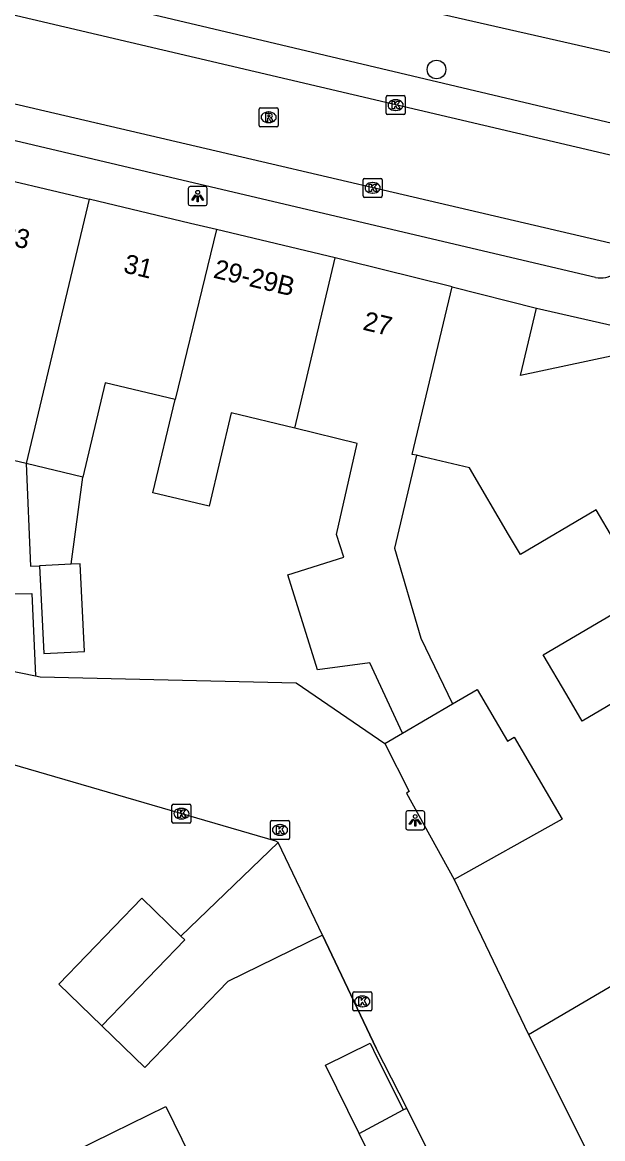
# Model space of a CAD drawing. Extents: x 159718 to 160783, y 383290 to 384030.
# Drawn here: x 160081.3 to 160111.9, y 383430.8 to 383489.6 of the extents above; entities that cross this region are included whole.
import ezdxf

# ---------------------------------------------------------------- set-up
doc = ezdxf.new("R2010")
doc.units = 0
for name, color, linetype in [('IMGEO_Boom', 7, 'Continuous'), ('IMGEO_Kolk', 7, 'Continuous'), ('IMGEO_Lichtpunt', 7, 'Continuous'), ('IMGEO_Muur', 7, 'Continuous'), ('IMGEO_Pand', 7, 'Continuous'), ('IMGEO_Pand_nummerreeks', 7, 'Continuous'), ('IMGEO_Rijbaan_lokaal_open', 7, 'Continuous'), ('IMGEO_Rioolput', 7, 'Continuous'), ('IMGEO_Voetpad_open', 7, 'Continuous')]:
    doc.layers.add(name, color=color, linetype=linetype)

msp = doc.modelspace()

# ---------------------------------------------------------------- linework, layer by layer
at = {"layer": 'IMGEO_Boom'}
msp.add_circle((160103.106, 383487.082), 0.489, dxfattribs=at)
at = {"layer": 'IMGEO_Kolk'}
for p, q in [((160100.453, 383484.781), (160100.453, 383485.633)), ((160100.528, 383485.707), (160101.38, 383485.707)), ((160100.941, 383485.487), (160100.966, 383485.487)), ((160101.454, 383485.633), (160101.454, 383484.781)), ((160100.964, 383484.927), (160100.939, 383484.927)), ((160101.38, 383484.707), (160100.528, 383484.707)), ((160099.243, 383480.427), (160099.243, 383481.279)), ((160099.318, 383481.353), (160100.17, 383481.353)), ((160099.731, 383481.133), (160099.756, 383481.133)), ((160100.244, 383481.279), (160100.244, 383480.427)), ((160100.17, 383480.353), (160099.318, 383480.353)), ((160099.754, 383480.573), (160099.729, 383480.573)), ((160089.178, 383447.497), (160089.178, 383448.349)), ((160089.253, 383448.423), (160090.105, 383448.423)), ((160089.666, 383448.203), (160089.691, 383448.203)), ((160090.179, 383448.349), (160090.179, 383447.497)), ((160090.105, 383447.423), (160089.253, 383447.423)), ((160089.689, 383447.643), (160089.664, 383447.643)), ((160094.367, 383446.638), (160094.367, 383447.49)), ((160094.442, 383447.564), (160095.294, 383447.564)), ((160094.855, 383447.344), (160094.88, 383447.344)), ((160095.368, 383447.49), (160095.368, 383446.638)), ((160094.878, 383446.784), (160094.853, 383446.784)), ((160095.294, 383446.564), (160094.442, 383446.564)), ((160098.776, 383438.544), (160099.628, 383438.544)), ((160098.701, 383437.618), (160098.701, 383438.47)), ((160099.189, 383438.324), (160099.214, 383438.324)), ((160099.702, 383438.47), (160099.702, 383437.618)), ((160099.628, 383437.544), (160098.776, 383437.544)), ((160099.212, 383437.764), (160099.187, 383437.764))]:
    msp.add_line(p, q, dxfattribs=at)
for points in [[(160100.453, 383484.781), (160100.453, 383485.633)], [(160100.528, 383485.707), (160101.38, 383485.707)], [(160101.454, 383485.633), (160101.454, 383484.781)], [(160100.774, 383485.407), (160100.897, 383485.407), (160100.897, 383485.256), (160101.027, 383485.407), (160101.191, 383485.407), (160101.045, 383485.256), (160101.198, 383485.007), (160101.046, 383485.007), (160100.961, 383485.171), (160100.897, 383485.104), (160100.897, 383485.007), (160100.774, 383485.007), (160100.774, 383485.407)], [(160101.38, 383484.707), (160100.528, 383484.707)], [(160099.243, 383480.427), (160099.243, 383481.279)], [(160099.318, 383481.353), (160100.17, 383481.353)], [(160099.564, 383481.053), (160099.687, 383481.053), (160099.687, 383480.902), (160099.817, 383481.053), (160099.981, 383481.053), (160099.835, 383480.902), (160099.988, 383480.653), (160099.836, 383480.653), (160099.751, 383480.817), (160099.687, 383480.75), (160099.687, 383480.653), (160099.564, 383480.653), (160099.564, 383481.053)], [(160100.244, 383481.279), (160100.244, 383480.427)], [(160100.17, 383480.353), (160099.318, 383480.353)], [(160089.178, 383447.497), (160089.178, 383448.349)], [(160089.253, 383448.423), (160090.105, 383448.423)], [(160089.499, 383448.123), (160089.622, 383448.123), (160089.622, 383447.972), (160089.752, 383448.123), (160089.916, 383448.123), (160089.77, 383447.972), (160089.923, 383447.723), (160089.771, 383447.723), (160089.686, 383447.887), (160089.622, 383447.82), (160089.622, 383447.723), (160089.499, 383447.723), (160089.499, 383448.123)], [(160090.179, 383448.349), (160090.179, 383447.497)], [(160090.105, 383447.423), (160089.253, 383447.423)], [(160094.367, 383446.638), (160094.367, 383447.49)], [(160094.442, 383447.564), (160095.294, 383447.564)], [(160095.368, 383447.49), (160095.368, 383446.638)], [(160094.688, 383447.264), (160094.811, 383447.264), (160094.811, 383447.113), (160094.941, 383447.264), (160095.105, 383447.264), (160094.959, 383447.113), (160095.112, 383446.864), (160094.96, 383446.864), (160094.875, 383447.028), (160094.811, 383446.961), (160094.811, 383446.864), (160094.688, 383446.864), (160094.688, 383447.264)], [(160095.294, 383446.564), (160094.442, 383446.564)], [(160098.776, 383438.544), (160099.628, 383438.544)], [(160098.701, 383437.618), (160098.701, 383438.47)], [(160099.022, 383438.244), (160099.145, 383438.244), (160099.145, 383438.093), (160099.275, 383438.244), (160099.439, 383438.244), (160099.293, 383438.093), (160099.446, 383437.844), (160099.294, 383437.844), (160099.209, 383438.008), (160099.145, 383437.941), (160099.145, 383437.844), (160099.022, 383437.844), (160099.022, 383438.244)], [(160099.702, 383438.47), (160099.702, 383437.618)], [(160099.628, 383437.544), (160098.776, 383437.544)]]:
    msp.add_lwpolyline(points, dxfattribs=at)
for centre, start, end in [((160100.53, 383485.631), 91.55205, 178.44795), ((160100.53, 383485.631), 91.55205, 178.44795), ((160101.378, 383485.631), 1.55205, 88.44795), ((160101.378, 383485.631), 1.55205, 88.44795), ((160100.53, 383484.783), 181.55205, 268.44795), ((160100.53, 383484.783), 181.55205, 268.44795), ((160101.378, 383484.783), 271.55205, 358.44795), ((160101.378, 383484.783), 271.55205, 358.44795), ((160099.32, 383481.277), 91.55205, 178.44795), ((160099.32, 383481.277), 91.55205, 178.44795), ((160100.168, 383481.277), 1.55205, 88.44795), ((160100.168, 383481.277), 1.55205, 88.44795), ((160099.32, 383480.429), 181.55205, 268.44795), ((160099.32, 383480.429), 181.55205, 268.44795), ((160100.168, 383480.429), 271.55205, 358.44795), ((160100.168, 383480.429), 271.55205, 358.44795), ((160089.255, 383448.347), 91.55205, 178.44795), ((160089.255, 383448.347), 91.55205, 178.44795), ((160090.103, 383448.347), 1.55205, 88.44795), ((160090.103, 383448.347), 1.55205, 88.44795), ((160089.255, 383447.499), 181.55205, 268.44795), ((160089.255, 383447.499), 181.55205, 268.44795), ((160090.103, 383447.499), 271.55205, 358.44795), ((160090.103, 383447.499), 271.55205, 358.44795), ((160094.444, 383447.488), 91.55205, 178.44795), ((160094.444, 383447.488), 91.55205, 178.44795), ((160095.292, 383447.488), 1.55205, 88.44795), ((160095.292, 383447.488), 1.55205, 88.44795), ((160094.444, 383446.64), 181.55205, 268.44795), ((160094.444, 383446.64), 181.55205, 268.44795), ((160095.292, 383446.64), 271.55205, 358.44795), ((160095.292, 383446.64), 271.55205, 358.44795), ((160098.778, 383438.468), 91.55205, 178.44795), ((160098.778, 383438.468), 91.55205, 178.44795), ((160099.626, 383438.468), 1.55205, 88.44795), ((160099.626, 383438.468), 1.55205, 88.44795), ((160098.778, 383437.62), 181.55205, 268.44795), ((160098.778, 383437.62), 181.55205, 268.44795), ((160099.626, 383437.62), 271.55205, 358.44795), ((160099.626, 383437.62), 271.55205, 358.44795)]:
    msp.add_arc(centre, 0.0765, start, end, dxfattribs=at)
for centre, major_axis, ratio, start_param, end_param in [((160100.94, 383485.207), (-0.387, 0.002), 0.722429, 4.712389, 7.853982), ((160100.965, 383485.207), (-0.39, 0.002), 0.717154, 1.570796, 4.712389), ((160099.73, 383480.853), (-0.387, 0.002), 0.722429, 4.712389, 7.853982), ((160099.755, 383480.853), (-0.39, 0.002), 0.717154, 1.570796, 4.712389), ((160089.665, 383447.923), (-0.387, 0.002), 0.722429, 4.712389, 7.853982), ((160089.69, 383447.923), (-0.39, 0.002), 0.717154, 1.570796, 4.712389), ((160094.854, 383447.064), (-0.387, 0.002), 0.722429, 4.712389, 7.853982), ((160094.879, 383447.064), (-0.39, 0.002), 0.717154, 1.570796, 4.712389), ((160099.188, 383438.044), (-0.387, 0.002), 0.722429, 4.712389, 7.853982), ((160099.213, 383438.044), (-0.39, 0.002), 0.717154, 1.570796, 4.712389)]:
    msp.add_ellipse(centre, major_axis=major_axis, ratio=ratio, start_param=start_param, end_param=end_param, dxfattribs=at)
at = {"layer": 'IMGEO_Lichtpunt'}
for p, q in [((160090.037, 383480.821), (160090.037, 383480.014)), ((160090.037, 383480.821), (160090.037, 383480.014)), ((160090.939, 383480.916), (160090.131, 383480.916)), ((160090.939, 383480.916), (160090.131, 383480.916)), ((160091.033, 383480.014), (160091.033, 383480.821)), ((160091.033, 383480.014), (160091.033, 383480.821)), ((160090.131, 383479.92), (160090.939, 383479.92)), ((160090.131, 383479.92), (160090.939, 383479.92)), ((160101.488, 383447.974), (160101.488, 383447.167)), ((160101.488, 383447.974), (160101.488, 383447.167)), ((160102.39, 383448.069), (160101.582, 383448.069)), ((160102.39, 383448.069), (160101.582, 383448.069)), ((160102.484, 383447.167), (160102.484, 383447.974)), ((160102.484, 383447.167), (160102.484, 383447.974)), ((160101.582, 383447.073), (160102.39, 383447.073)), ((160101.582, 383447.073), (160102.39, 383447.073))]:
    msp.add_line(p, q, dxfattribs=at)
for points in [[(160090.411, 383480.485), (160090.45, 383480.457), (160090.262, 383480.195), (160090.224, 383480.222), (160090.411, 383480.485)], [(160090.513, 383480.437), (160090.56, 383480.437), (160090.56, 383480.115), (160090.513, 383480.115), (160090.513, 383480.437)], [(160090.623, 383480.457), (160090.661, 383480.484), (160090.848, 383480.222), (160090.809, 383480.194), (160090.623, 383480.457)], [(160101.862, 383447.638), (160101.901, 383447.61), (160101.713, 383447.348), (160101.675, 383447.375), (160101.862, 383447.638)], [(160101.964, 383447.59), (160102.011, 383447.59), (160102.011, 383447.268), (160101.964, 383447.268), (160101.964, 383447.59)], [(160102.074, 383447.61), (160102.112, 383447.637), (160102.299, 383447.375), (160102.26, 383447.347), (160102.074, 383447.61)]]:
    msp.add_lwpolyline(points, dxfattribs=at)
for centre in [(160090.536, 383480.619), (160101.987, 383447.772)]:
    msp.add_circle(centre, 0.0994, dxfattribs=at)
for centre, start, end in [((160090.131, 383480.821), 90, 180), ((160090.131, 383480.821), 90, 180), ((160090.939, 383480.821), 0, 90), ((160090.939, 383480.821), 0, 90), ((160090.131, 383480.014), 180, 270), ((160090.131, 383480.014), 180, 270), ((160090.939, 383480.014), 270, 0), ((160090.939, 383480.014), 270, 360), ((160101.582, 383447.974), 90, 180), ((160101.582, 383447.974), 90, 180), ((160102.39, 383447.974), 0, 90), ((160102.39, 383447.974), 0, 90), ((160101.582, 383447.167), 180, 270), ((160101.582, 383447.167), 180, 270), ((160102.39, 383447.167), 270, 0), ((160102.39, 383447.167), 270, 360)]:
    msp.add_arc(centre, 0.0946, start, end, dxfattribs=at)
at = {"layer": 'IMGEO_Muur'}
msp.add_lwpolyline([(160097.112, 383441.527), (160099.933, 383435.581)], dxfattribs=at)
at = {"layer": 'IMGEO_Pand'}
for points in [[(160078.573, 383481.738), (160084.822, 383480.251)], [(160084.822, 383480.251), (160081.51, 383466.341)], [(160091.522, 383478.657), (160090.156, 383478.982), (160084.822, 383480.251)], [(160091.522, 383478.657), (160089.349, 383469.717)], [(160097.775, 383477.168), (160091.522, 383478.657)], [(160095.64, 383468.202), (160097.775, 383477.168)], [(160103.922, 383475.636), (160098.34, 383477.034), (160097.775, 383477.168)], [(160102.051, 383466.78), (160101.824, 383466.826), (160103.922, 383475.636)], [(160103.922, 383475.636), (160108.363, 383474.524)], [(160115.993, 383472.788), (160107.52, 383470.974), (160108.363, 383474.524)], [(160081.51, 383466.341), (160078.436, 383467.072), (160079.605, 383471.988), (160076.43, 383472.743)], [(160089.349, 383469.717), (160085.673, 383470.591), (160084.494, 383465.632)], [(160095.64, 383468.202), (160092.299, 383469.009), (160091.133, 383464.104), (160088.181, 383464.806), (160089.349, 383469.717)], [(160101.31, 383452.165), (160099.601, 383455.861), (160096.834, 383455.498), (160095.274, 383460.495), (160098.223, 383461.415), (160097.847, 383462.62), (160098.93, 383467.408), (160095.64, 383468.202)], [(160102.051, 383466.78), (160100.89, 383461.896), (160102.285, 383457.153), (160103.953, 383453.706)], [(160119.544, 383464.378), (160116.981, 383462.87), (160113.362, 383460.758), (160111.515, 383463.912), (160107.52, 383461.562), (160106.899, 383462.618), (160104.842, 383466.115), (160102.458, 383466.683), (160102.051, 383466.78)], [(160084.494, 383465.632), (160081.51, 383466.341)], [(160081.51, 383466.341), (160081.729, 383460.944), (160082.217, 383460.967)], [(160083.873, 383461.046), (160084.494, 383465.632)], [(160123.801, 383457.127), (160119.492, 383454.592), (160116.953, 383453.098), (160115.556, 383455.612), (160113.326, 383454.3), (160110.771, 383452.796), (160109.958, 383454.177), (160108.721, 383456.279), (160113.525, 383459.105), (160113.635, 383458.918), (160116.096, 383460.366), (160120.405, 383462.901)], [(160082.217, 383460.967), (160082.436, 383456.356), (160084.575, 383456.457), (160084.356, 383461.069), (160083.873, 383461.046)], [(160083.873, 383461.046), (160082.217, 383460.967)], [(160077.765, 383456.037), (160077.735, 383459.468), (160081.797, 383459.503), (160082.003, 383455.173)], [(160077.765, 383456.037), (160082.003, 383455.173)], [(160103.953, 383453.706), (160105.246, 383454.46), (160106.843, 383451.745), (160107.188, 383451.947), (160109.723, 383447.638), (160109.553, 383447.543), (160104.043, 383444.455)], [(160101.31, 383452.165), (160103.953, 383453.706)], [(160100.39, 383451.618), (160101.31, 383452.165)], [(160100.39, 383451.618), (160101.672, 383449.081), (160101.533, 383449.003), (160104.043, 383444.455)], [(160089.651, 383441.477), (160094.778, 383446.407)], [(160097.112, 383441.527), (160094.778, 383446.407)], [(160085.49, 383436.765), (160083.222, 383438.958), (160087.588, 383443.472), (160089.651, 383441.477)], [(160097.112, 383441.527), (160092.128, 383439.082), (160087.762, 383434.568), (160085.49, 383436.765)], [(160089.651, 383441.477), (160089.86, 383441.275), (160085.49, 383436.765)], [(160107.952, 383436.294), (160114.61, 383440.211)], [(160107.952, 383436.294), (160112.006, 383428.209)], [(160099.034, 383431.087), (160097.261, 383434.69), (160099.611, 383435.848), (160099.795, 383435.475), (160101.344, 383432.33)], [(160084.135, 383423.723), (160081.575, 383428.935), (160086.063, 383431.14), (160088.858, 383432.513), (160091.41, 383427.319)], [(160099.034, 383431.087), (160101.344, 383432.33)], [(160101.344, 383432.33), (160101.55, 383432.432)], [(160103.329, 383428.824), (160101.55, 383432.432)], [(160103.329, 383428.824), (160100.768, 383427.562), (160099.034, 383431.087)]]:
    msp.add_lwpolyline(points, dxfattribs=at)
at = {"layer": 'IMGEO_Rijbaan_lokaal_open'}
for points in [[(160115.615, 383481.783), (160037.998, 383500), (160030.39, 383501.718)], [(160076.614, 383486.267), (160114.655, 383477.395)], [(160082.003, 383455.173), (160082.244, 383455.124), (160095.725, 383454.815), (160100.39, 383451.618)], [(160094.778, 383446.407), (160094.656, 383446.476), (160078.421, 383451.191)], [(160104.043, 383444.455), (160107.952, 383436.294)], [(160101.55, 383432.432), (160099.933, 383435.581), (160097.112, 383441.527)]]:
    msp.add_lwpolyline(points, dxfattribs=at)
at = {"layer": 'IMGEO_Rioolput'}
for p, q in [((160093.77, 383484.139), (160093.77, 383484.991)), ((160093.845, 383485.065), (160094.697, 383485.065)), ((160094.771, 383484.991), (160094.771, 383484.139)), ((160094.258, 383484.845), (160094.283, 383484.845)), ((160094.697, 383484.065), (160093.845, 383484.065)), ((160094.281, 383484.285), (160094.256, 383484.285))]:
    msp.add_line(p, q, dxfattribs=at)
for points in [[(160093.77, 383484.139), (160093.77, 383484.991)], [(160093.845, 383485.065), (160094.697, 383485.065)], [(160094.771, 383484.991), (160094.771, 383484.139)], [(160094.359, 383484.763), (160094.107, 383484.765), (160094.107, 383484.365)], [(160094.107, 383484.365), (160094.231, 383484.365), (160094.231, 383484.527), (160094.242, 383484.527)], [(160094.285, 383484.684), (160094.231, 383484.684), (160094.231, 383484.603)], [(160094.231, 383484.603), (160094.283, 383484.603)], [(160094.289, 383484.498), (160094.36, 383484.365), (160094.5, 383484.365), (160094.435, 383484.491)], [(160094.697, 383484.065), (160093.845, 383484.065)]]:
    msp.add_lwpolyline(points, dxfattribs=at)
for centre, radius, start, end in [((160093.847, 383484.989), 0.0765, 91.55205, 178.44795), ((160093.847, 383484.989), 0.0765, 91.55205, 178.44795), ((160094.695, 383484.989), 0.0765, 1.55205, 88.44795), ((160094.695, 383484.989), 0.0765, 1.55205, 88.44795), ((160094.241, 383484.474), 0.0533, 26.02933, 88.69889), ((160094.267, 383484.792), 0.19, 274.7715, 282.96867), ((160094.291, 383484.588), 0.0964, 77.00612, 93.18647), ((160094.305, 383484.645), 0.0378, 276.66336, 79.67722), ((160094.358, 383484.653), 0.109, 350.36119, 89.41601), ((160094.356, 383484.653), 0.112, 277.58423, 350.98172), ((160094.34, 383484.438), 0.108, 29.51342, 73.79051), ((160093.847, 383484.141), 0.0765, 181.55205, 268.44795), ((160093.847, 383484.141), 0.0765, 181.55205, 268.44795), ((160094.695, 383484.141), 0.0765, 271.55205, 358.44795), ((160094.695, 383484.141), 0.0765, 271.55205, 358.44795)]:
    msp.add_arc(centre, radius, start, end, dxfattribs=at)
for centre, major_axis, ratio, start_param, end_param in [((160094.257, 383484.565), (-0.387, 0.002), 0.722429, 4.712389, 7.853982), ((160094.282, 383484.565), (-0.39, 0.002), 0.717154, 1.570796, 4.712389)]:
    msp.add_ellipse(centre, major_axis=major_axis, ratio=ratio, start_param=start_param, end_param=end_param, dxfattribs=at)
at = {"layer": 'IMGEO_Voetpad_open'}
for points in [[(160074.56, 383493.196), (160092.655, 383488.916), (160113.335, 383484.024)], [(160114.386, 383487.449), (160113.66, 383487.636), (160101.544, 383490.395)], [(160111.471, 383476.142), (160090.672, 383481.032), (160079.045, 383483.765)], [(160108.363, 383474.524), (160115.993, 383472.788)]]:
    msp.add_lwpolyline(points, dxfattribs=at)
msp.add_arc((160111.743, 383477.354), 1.242, 257.33659, 307.54409, dxfattribs=at)

# ---------------------------------------------------------------- texts
at = {"layer": 'IMGEO_Pand_nummerreeks'}
for s, rotation, p in [('33', 346.53911, (160080.111, 383477.962)), ('31', 346.53911, (160086.576, 383476.415)), ('29-29B', 346.60425, (160091.311, 383476.137)), ('27', 346.54122, (160099.177, 383473.399))]:
    msp.add_text(s, height=1, rotation=rotation, dxfattribs=at).set_placement(p)

doc.saveas('drawing.dxf')
